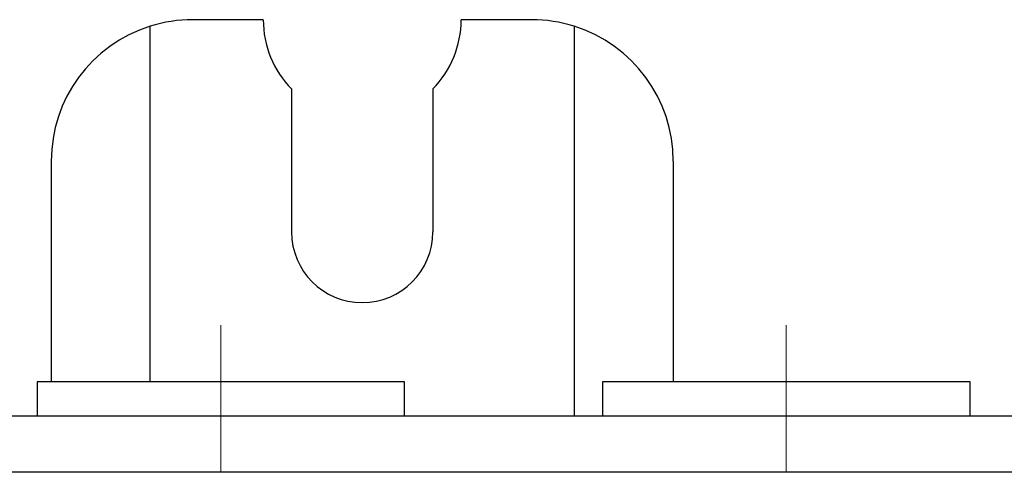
# Model space of a CAD drawing. Header units: millimetres. Extents: x 262469 to 275208, y -32539 to 9411.
# Tile 262 of 428: x 269091 to 269116, y -13359 to -13348. Entities that reach past the tile are written whole.
import ezdxf

# ---------------------------------------------------------------- set-up
doc = ezdxf.new("R2010")
doc.units = ezdxf.units.MM
doc.header["$LTSCALE"] = 100
doc.layers.add('$ IE_TELETECHNIKA', color=5, linetype='Continuous', lineweight=30)

msp = doc.modelspace()

# ---------------------------------------------------------------- linework, layer by layer
at = {"layer": '$ IE_TELETECHNIKA', "color": 7, "linetype": 'Continuous'}
for p, q in [((269096.916, -13347.768), (269095.116, -13347.768)), ((269103.756, -13347.768), (269101.956, -13347.768)), ((269094.036, -13356.984), (269094.036, -13347.934)), ((269104.836, -13347.934), (269104.836, -13357.848)), ((269097.636, -13349.531), (269097.636, -13353.168)), ((269101.236, -13349.531), (269101.236, -13353.168)), ((269091.516, -13351.368), (269091.516, -13356.984)), ((269107.356, -13351.368), (269107.356, -13356.984)), ((269091.156, -13356.984), (269091.156, -13357.848)), ((269100.516, -13356.984), (269091.156, -13356.984)), ((269100.516, -13357.848), (269100.516, -13356.984)), ((269105.556, -13356.984), (269105.556, -13357.848)), ((269114.916, -13356.984), (269105.556, -13356.984)), ((269114.916, -13357.848), (269114.916, -13356.984)), ((269082.876, -13357.848), (269255.676, -13357.848)), ((269254.236, -13359.288), (269084.316, -13359.288))]:
    msp.add_line(p, q, dxfattribs=at)
at = {"layer": '$ IE_TELETECHNIKA', "color": 7, "linetype": 'Continuous', "lineweight": 5, "ltscale": 20.32}
for p, q in [((269095.836, -13355.544), (269095.836, -13359.288)), ((269110.236, -13355.544), (269110.236, -13359.288))]:
    msp.add_line(p, q, dxfattribs=at)
at = {"layer": '$ IE_TELETECHNIKA', "color": 7, "linetype": 'Continuous'}
for centre, radius, start, end in [((269095.116, -13351.368), 3.6, 90, 107.4576), ((269099.436, -13347.768), 2.52, 180, 224.4153), ((269099.436, -13347.768), 2.52, 315.5847, 0), ((269103.756, -13351.368), 3.6, 72.5424, 90), ((269095.116, -13351.368), 3.6, 107.4576, 180), ((269103.756, -13351.368), 3.6, 0, 72.5424), ((269099.436, -13353.168), 1.8, 180, 0)]:
    msp.add_arc(centre, radius, start, end, dxfattribs=at)

doc.saveas('drawing.dxf')
